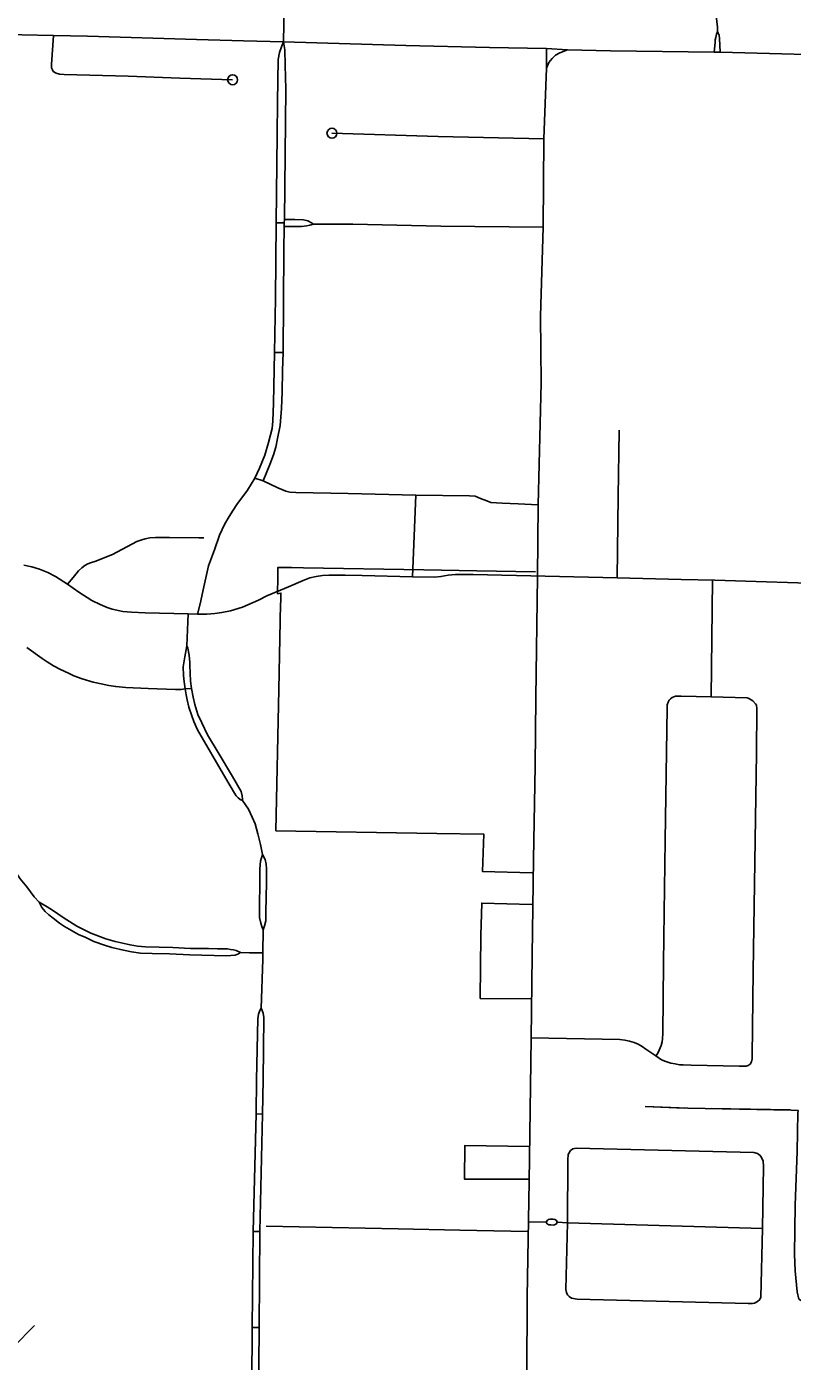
# Model space of a CAD drawing. Extents: x 670147 to 673275, y 705573 to 707613.
# Drawn here: x 671751.4 to 671828, y 706462.8 to 706596.3 of the extents above; entities that cross this region are included whole.
import ezdxf

# ---------------------------------------------------------------- set-up
doc = ezdxf.new("R2010")
doc.units = 0
for name, color, linetype in [('33', 7, 'Continuous'), ('39', 7, 'Continuous'), ('43', 7, 'Continuous'), ('6', 7, 'Continuous')]:
    doc.layers.add(name, color=color, linetype=linetype)

msp = doc.modelspace()

# ---------------------------------------------------------------- linework, layer by layer
at = {"layer": '33'}
for points in [[(671778.36, 706689.36), (671778.33, 706686.82), (671778.17, 706678.14), (671778.08, 706674.37), (671778.07, 706670.98), (671777.92, 706662.91), (671777.87, 706657.34), (671777.71, 706647.9), (671777.75, 706644.28), (671777.75, 706638.26), (671777.62, 706633.11), (671777.5, 706625.93), (671777.5, 706622.05), (671777.52, 706621.31), (671777.51, 706618.04), (671777.5, 706614.82), (671777.35, 706606.28), (671777.33, 706605.34), (671777.13, 706594.83)], [(671820.39, 706597.44), (671820.52, 706596.29), (671820.52, 706595.88)], [(671803.43, 706594.15), (671797.73, 706594.28), (671789.35, 706594.46), (671777.13, 706594.83), (671773.13, 706594.92), (671768.43, 706595.06), (671757.5, 706595.39), (671754.1, 706595.48), (671747.74, 706595.6)], [(671820.52, 706595.88), (671820.42, 706595.6), (671820.34, 706595.26), (671820.29, 706595.03), (671820.27, 706594.76), (671820.21, 706594.14), (671820.2, 706593.81)], [(671820.52, 706595.88), (671820.6, 706595.69), (671820.67, 706595.51), (671820.73, 706595.17), (671820.77, 706593.8)], [(671772.03, 706591.04), (671766.73, 706591.19), (671761.57, 706591.41), (671755.19, 706591.57), (671754.7, 706591.61), (671754.37, 706591.69), (671754.09, 706591.87), (671754.02, 706592.04), (671753.92, 706592.23), (671753.92, 706592.58), (671754.1, 706595.48)], [(671777.13, 706594.83), (671776.91, 706594.32), (671776.71, 706593.77), (671776.58, 706593.08), (671776.52, 706588.82), (671776.48, 706585.57), (671776.39, 706576.73), (671776.3, 706569.14), (671776.23, 706563.76), (671776.18, 706562.05)], [(671777.02, 706561.96), (671777.07, 706563.75), (671777.16, 706573.94), (671777.17, 706576.34), (671777.18, 706576.72), (671777.2, 706577.06), (671777.36, 706590.11), (671777.28, 706592.5), (671777.24, 706594.04), (671777.13, 706594.83)], [(671802.53, 706541.33), (671802.6, 706548.51), (671802.88, 706560.73), (671802.83, 706567.4), (671803.08, 706576.28), (671803.14, 706585.14), (671803.41, 706592.21), (671803.43, 706594.15)], [(671805.52, 706594.02), (671804.75, 706593.72), (671804.31, 706593.49), (671803.97, 706593.18), (671803.65, 706592.77), (671803.41, 706592.21)], [(671803.43, 706594.15), (671805.52, 706594.02), (671809.81, 706593.93), (671820.2, 706593.81), (671820.77, 706593.8), (671835.56, 706593.39), (671836.59, 706593.36), (671838.48, 706593.3), (671842.28, 706593.2), (671847.91, 706593.08), (671849.21, 706593.05), (671859.25, 706592.82), (671862.01, 706592.72), (671866.8, 706592.56), (671875.13, 706592.37), (671878.55, 706592.33)], [(671803.14, 706585.14), (671792.57, 706585.36), (671781.96, 706585.69)], [(671777.2, 706577.06), (671778.24, 706577.04), (671779.13, 706577.01), (671779.54, 706576.91), (671779.93, 706576.73), (671780.12, 706576.59), (671779.76, 706576.49), (671779.44, 706576.42), (671778.93, 706576.36), (671778.31, 706576.34), (671777.17, 706576.34)], [(671776.39, 706576.73), (671777.18, 706576.72)], [(671780.12, 706576.59), (671784.04, 706576.58), (671792.84, 706576.38), (671803.08, 706576.28)], [(671776.23, 706563.76), (671777.07, 706563.75)], [(671768.51, 706537.58), (671768.79, 706538.61), (671769.14, 706540.29), (671769.61, 706542.41), (671770.2, 706544.02), (671770.73, 706545.46), (671771.25, 706546.59), (671771.68, 706547.35), (671772.09, 706547.97), (671772.45, 706548.54), (671773.5, 706549.99), (671774.25, 706551.19), (671774.72, 706552.16), (671775.25, 706553.48), (671775.63, 706554.76), (671775.98, 706556.14), (671776.04, 706556.88), (671776.1, 706558.67), (671776.18, 706562.05)], [(671777.02, 706561.96), (671776.99, 706559.78), (671776.91, 706558.15), (671776.78, 706556.43), (671776.51, 706555.13), (671776.34, 706554.29), (671776.12, 706553.5), (671775.75, 706552.53), (671775.07, 706550.9)], [(671810.47, 706541.19), (671810.6, 706549.36), (671810.68, 706555.9), (671810.69, 706555.98)], [(671774.25, 706551.19), (671775.07, 706550.9), (671776.56, 706550.2), (671777.34, 706549.87), (671777.74, 706549.79), (671778.35, 706549.75), (671783.59, 706549.64), (671790.36, 706549.48), (671795.7, 706549.42), (671796.28, 706549.36), (671796.82, 706549.14), (671797.44, 706548.9), (671797.85, 706548.73), (671798.97, 706548.67), (671800.59, 706548.62), (671802.6, 706548.51)], [(671790.36, 706549.48), (671790.01, 706541.31)], [(671755.5, 706540.58), (671756.09, 706541.25), (671756.62, 706541.89), (671756.95, 706542.21), (671757.24, 706542.44), (671757.56, 706542.61), (671757.81, 706542.7), (671758.35, 706542.86), (671759.25, 706543.23), (671760.01, 706543.55), (671762.46, 706544.83), (671762.94, 706544.99), (671763.29, 706545.09), (671763.76, 706545.19), (671764.32, 706545.24), (671764.87, 706545.25), (671765.7, 706545.25), (671768.66, 706545.2), (671769.14, 706545.19)], [(671751.15, 706542.47), (671751.93, 706542.3), (671752.71, 706542.06), (671753.54, 706541.75), (671754.32, 706541.34), (671755.5, 706540.58), (671756.66, 706539.76), (671757.93, 706538.92), (671758.79, 706538.53), (671759.49, 706538.24), (671759.97, 706538.07), (671761.06, 706537.85), (671761.92, 706537.76), (671763.28, 706537.7), (671767.58, 706537.6), (671768.51, 706537.58), (671769.44, 706537.56), (671770.24, 706537.62), (671770.94, 706537.74), (671771.8, 706537.89), (671773.03, 706538.28), (671774.61, 706538.98), (671775.45, 706539.39), (671777.6, 706540.31), (671779.08, 706540.93), (671779.76, 706541.19), (671780.39, 706541.32), (671781.03, 706541.42), (671781.65, 706541.48), (671782.43, 706541.48), (671783.28, 706541.46), (671784.97, 706541.42), (671790.01, 706541.31), (671792.23, 706541.27), (671792.85, 706541.32), (671793.58, 706541.46), (671794.32, 706541.52), (671795.07, 706541.55), (671796.09, 706541.54), (671810.47, 706541.19), (671816.88, 706541.04), (671820.25, 706540.96), (671832.7, 706540.58)], [(671801.44, 706461.36), (671801.49, 706469.25), (671801.68, 706480.81), (671801.88, 706495.12), (671801.98, 706503.42), (671802.12, 706513.06), (671802.27, 706522.36), (671802.36, 706529.19), (671802.53, 706541.33)], [(671819.87, 706529.29), (671820.02, 706540.97)], [(671767.46, 706534.4), (671767.58, 706537.6)], [(671767.9, 706530.13), (671767.27, 706530.08), (671766.88, 706530.03), (671766.32, 706530.04), (671763.58, 706530.12), (671761.35, 706530.23), (671760.33, 706530.32), (671759.66, 706530.44), (671758.89, 706530.58), (671758.07, 706530.77), (671756.98, 706531.1), (671756.16, 706531.4), (671755.6, 706531.65), (671754.82, 706532.02), (671754.1, 706532.41), (671753.48, 706532.8), (671752.98, 706533.12), (671751.43, 706534.22)], [(671767.46, 706534.4), (671767.23, 706533.31), (671767.09, 706532.31), (671767.12, 706531.44), (671767.19, 706530.8), (671767.27, 706530.08), (671767.39, 706529.48), (671767.49, 706529), (671767.66, 706528.26), (671767.93, 706527.4), (671768.15, 706526.82), (671768.53, 706526), (671771.35, 706521.14), (671772.22, 706519.66)], [(671772.88, 706519.82), (671772, 706521.32), (671770.58, 706523.72), (671769.53, 706525.48), (671768.95, 706526.69), (671768.56, 706527.53), (671768.26, 706528.52), (671768.09, 706529.26), (671767.9, 706530.13), (671767.8, 706530.88), (671767.77, 706531.68), (671767.76, 706532.48), (671767.75, 706532.74), (671767.67, 706533.46), (671767.53, 706534.17), (671767.46, 706534.4)], [(671801.9, 706495.18), (671810.74, 706495), (671811.24, 706494.95), (671811.72, 706494.84), (671812.19, 706494.72), (671812.57, 706494.55), (671812.98, 706494.3), (671813.36, 706494.04), (671813.84, 706493.71), (671814.34, 706493.36), (671814.93, 706492.98), (671815.35, 706492.81), (671815.84, 706492.65), (671816.3, 706492.56), (671816.73, 706492.49), (671817.1, 706492.46), (671817.87, 706492.45), (671822.68, 706492.34), (671823.05, 706492.33), (671823.39, 706492.34), (671823.6, 706492.4), (671823.77, 706492.53), (671823.91, 706492.76), (671823.97, 706493.06), (671823.97, 706493.33), (671824.09, 706501.86), (671824.43, 706523.66), (671824.45, 706528.14), (671824.41, 706528.45), (671824.33, 706528.59), (671824.06, 706528.9), (671823.72, 706529.11), (671823.59, 706529.16), (671823.47, 706529.19), (671819.87, 706529.29)], [(671814.34, 706493.36), (671814.51, 706493.58), (671814.7, 706493.94), (671814.9, 706494.42), (671815, 706494.76), (671815.03, 706495.08), (671815.05, 706495.6), (671815.12, 706502.64), (671815.18, 706507.71), (671815.27, 706514.91), (671815.47, 706528.18), (671815.5, 706528.51), (671815.58, 706528.75), (671815.68, 706528.96), (671815.81, 706529.11), (671815.99, 706529.24), (671816.15, 706529.31), (671816.33, 706529.35), (671816.6, 706529.37), (671816.89, 706529.36), (671819.87, 706529.29)], [(671772.22, 706519.66), (671772.39, 706519.39), (671772.59, 706519.18), (671772.79, 706519.04), (671773.03, 706518.93), (671773.02, 706519.07), (671772.99, 706519.38), (671772.88, 706519.82)], [(671775.01, 706513.53), (671774.83, 706514.52), (671774.56, 706515.59), (671774.28, 706516.6), (671773.99, 706517.27), (671773.61, 706518.05), (671773.03, 706518.93)], [(671748.96, 706513.92), (671750.13, 706512.05), (671750.78, 706511.07), (671751.43, 706510.27), (671752.19, 706509.3), (671752.69, 706508.75)], [(671774.75, 706512.04), (671774.78, 706512.49), (671774.83, 706512.84), (671775.01, 706513.53), (671775.29, 706513.03), (671775.38, 706512.55), (671775.42, 706512.08)], [(671774.75, 706512.04), (671774.75, 706511.83), (671774.71, 706507.22), (671774.84, 706506.64), (671774.95, 706506.32), (671775.09, 706505.99)], [(671775.09, 706505.99), (671775.23, 706506.37), (671775.36, 706506.89), (671775.36, 706507.77), (671775.43, 706510.69), (671775.42, 706512.08)], [(671772.81, 706503.72), (671772.61, 706503.58), (671772.28, 706503.46), (671771.85, 706503.42), (671771.39, 706503.39), (671767.75, 706503.48), (671765.71, 706503.58), (671763.98, 706503.6), (671762.82, 706503.65), (671761.9, 706503.79), (671761.12, 706503.94), (671759.94, 706504.23), (671759.22, 706504.45), (671758.15, 706504.83), (671757.33, 706505.2), (671756.62, 706505.52), (671755.92, 706505.92), (671755.21, 706506.3), (671754.71, 706506.64), (671754.09, 706507.14), (671753.65, 706507.5), (671753.27, 706507.82), (671752.96, 706508.22), (671752.69, 706508.75)], [(671752.69, 706508.75), (671753.47, 706508.28), (671754, 706507.96), (671755.07, 706507.22), (671756.44, 706506.34), (671757.85, 706505.64), (671759.34, 706505.08), (671760.29, 706504.8), (671761.77, 706504.47), (671762.5, 706504.36), (671763.32, 706504.28), (671766.04, 706504.21), (671767.81, 706504.13), (671769.6, 706504.11), (671770.51, 706504.09), (671771.27, 706504.09), (671771.5, 706504.07), (671771.81, 706504.03), (671772.13, 706503.98), (671772.39, 706503.9), (671772.81, 706503.72)], [(671774.88, 706498.13), (671775.06, 706503.02), (671775.06, 706503.69), (671775.09, 706505.99)], [(671772.81, 706503.72), (671773.73, 706503.69), (671775.06, 706503.69)], [(671774.56, 706497.07), (671774.62, 706497.54), (671774.76, 706497.91), (671774.88, 706498.13), (671774.99, 706497.91), (671775.09, 706497.65), (671775.14, 706497.2)], [(671773.26, 706436.69), (671773.47, 706437.59), (671773.64, 706438.77), (671773.69, 706439.83), (671773.91, 706454.97), (671773.99, 706466.2), (671774.08, 706475.81), (671774.37, 706487.56), (671774.42, 706490.97), (671774.56, 706497.07)], [(671774.04, 706436.52), (671774.18, 706437.35), (671774.29, 706438.14), (671774.38, 706439.22), (671774.35, 706439.82), (671774.57, 706454.96), (671774.68, 706466.2), (671774.74, 706475.81), (671775.01, 706487.55), (671775.09, 706490.97), (671775.14, 706497.2)], [(671774.37, 706487.56), (671775.01, 706487.55)], [(671805.51, 706476.67), (671805.56, 706482.98), (671805.58, 706483.51), (671805.81, 706483.9), (671806.04, 706484.07), (671806.37, 706484.13), (671824.15, 706483.69), (671824.53, 706483.61), (671824.8, 706483.4), (671824.92, 706483.21), (671825.1, 706482.85), (671825.13, 706482.34), (671825.02, 706476.1)], [(671801.61, 706476.75), (671803.39, 706476.72)], [(671803.39, 706476.72), (671803.44, 706476.84), (671803.53, 706476.92), (671803.63, 706476.99), (671803.76, 706477.02), (671804.1, 706477.02), (671804.25, 706477), (671804.4, 706476.92), (671804.46, 706476.83), (671804.5, 706476.72), (671804.43, 706476.57), (671804.35, 706476.52), (671804.21, 706476.46), (671804.07, 706476.44), (671803.84, 706476.45), (671803.63, 706476.48), (671803.54, 706476.53), (671803.44, 706476.59), (671803.39, 706476.72)], [(671804.5, 706476.72), (671805.51, 706476.67)], [(671825.02, 706476.1), (671824.84, 706469.23), (671824.76, 706469.01), (671824.52, 706468.81), (671824.22, 706468.64), (671824, 706468.59), (671823.6, 706468.58), (671806.48, 706469.03), (671805.91, 706469.14), (671805.7, 706469.28), (671805.52, 706469.45), (671805.42, 706469.68), (671805.36, 706470.01), (671805.51, 706476.67)], [(671805.51, 706476.67), (671825.02, 706476.1)], [(671774.08, 706475.81), (671774.74, 706475.81)], [(671773.99, 706466.2), (671774.68, 706466.2)]]:
    msp.add_lwpolyline(points, dxfattribs=at)
for centre in [(671772.03, 706591.04), (671781.96, 706585.69)]:
    msp.add_circle(centre, 0.5, dxfattribs=at)
at = {"layer": '39'}
msp.add_line((671750.1, 706464.26), (671752.22, 706466.39), dxfattribs=at)
at = {"layer": '43'}
for points in [[(671813.27, 706488.31), (671817.56, 706488.14), (671827.87, 706487.95), (671828.58, 706487.91), (671828.54, 706487.68), (671828.47, 706483.81), (671828.29, 706478.44), (671828.21, 706473.53), (671828.27, 706471.88), (671828.5, 706469.77), (671828.64, 706469.04), (671829.14, 706468.72), (671829.46, 706468.55), (671829.97, 706468.34), (671831.4, 706468.01), (671833.17, 706467.47), (671834.2, 706467.24), (671834.9, 706467.26), (671835.73, 706467.16), (671836.25, 706467.2), (671836.9, 706467.03), (671837.78, 706466.69)], [(671813.27, 706488.31), (671817.23, 706488.15)], [(671819.87, 706488.1), (671827.79, 706487.96)]]:
    msp.add_lwpolyline(points, dxfattribs=at)
at = {"layer": '6'}
for points in [[(671802, 706511.69), (671797, 706511.82), (671797.16, 706515.55), (671792.45, 706515.62), (671776.36, 706515.89), (671776.66, 706530.02), (671776.83, 706538.61), (671776.84, 706538.82), (671776.85, 706539.67), (671776.53, 706539.61), (671776.55, 706541.26), (671776.56, 706542.25), (671776.91, 706542.24), (671777.9, 706542.23), (671779.11, 706542.2), (671791.16, 706541.99), (671796.46, 706541.9), (671802.32, 706541.8)], [(671801.85, 706499.08), (671796.79, 706499.12), (671796.85, 706505.42), (671796.94, 706508.66), (671801.94, 706508.53)], [(671801.6, 706481.03), (671795.2, 706481.05), (671795.24, 706484.4), (671801.67, 706484.29)], [(671775.38, 706476.33), (671788.57, 706476.07), (671794.74, 706475.94), (671801.54, 706475.8)]]:
    msp.add_lwpolyline(points, dxfattribs=at)

doc.saveas('drawing.dxf')
